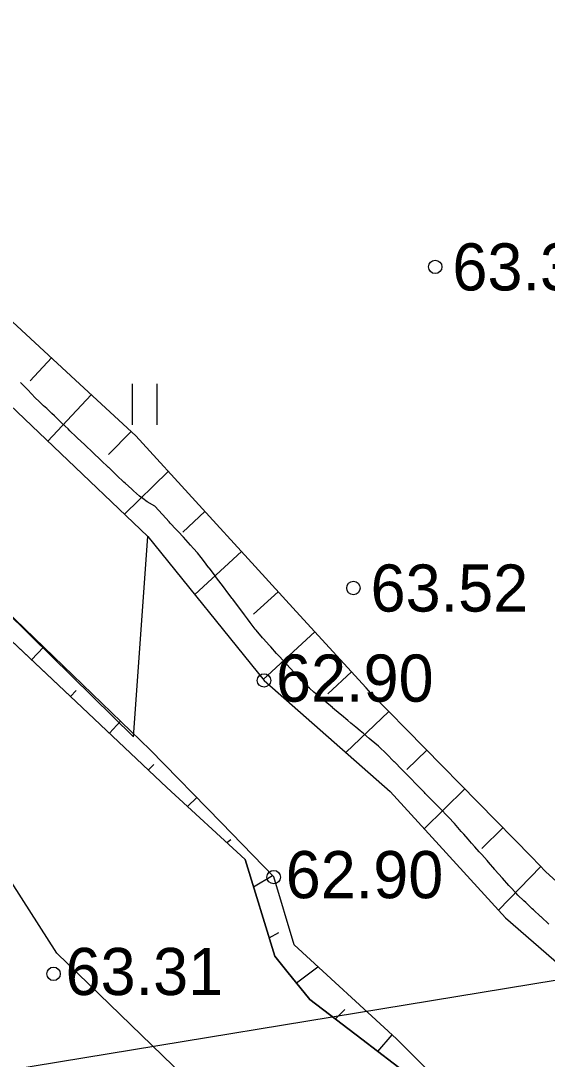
# Model space of a CAD drawing. Extents: x 530818 to 531740, y 6542340 to 6544024.
# Drawn here: x 531254.16 to 531273.72, y 6543457.09 to 6543495.64 of the extents above; entities that cross this region are included whole.
import ezdxf

# ---------------------------------------------------------------- set-up
doc = ezdxf.new("R2010")
doc.units = 0
for name, color, linetype in [('HALJASTUS', 7, 'Continuous'), ('Kaevandamise ala', 7, 'Continuous'), ('KORGUSED', 7, 'Continuous'), ('Kõrguspunkt', 7, 'Continuous'), ('Ladu', 7, 'Continuous'), ('Läbilõike joon', 7, 'Continuous'), ('RELJEEF', 7, 'Continuous'), ('VEEKOGU', 7, 'Continuous')]:
    doc.layers.add(name, color=color, linetype=linetype)

msp = doc.modelspace()

# ---------------------------------------------------------------- linework, layer by layer
at = {"layer": 'HALJASTUS'}
for p, q in [((531258.304, 6543482.165), (531258.304, 6543480.643)), ((531259.214, 6543482.165), (531259.214, 6543480.643))]:
    msp.add_line(p, q, dxfattribs=at)
at = {"layer": 'Kaevandamise ala'}
for points in [[(531241.373, 6543486.416), (531243.337, 6543483.925), (531245.503, 6543480.655), (531246.814, 6543479.564), (531247.302, 6543479.158), (531247.894, 6543478.665), (531249.837, 6543477.047), (531251.652, 6543474.65), (531256.222, 6543470.351), (531259.593, 6543467.18), (531262.498, 6543464.504), (531263.599, 6543460.92), (531264.053, 6543460.361), (531264.907, 6543459.31), (531266.837, 6543457.832), (531268.579, 6543456.497), (531269.397, 6543455.871), (531272.036, 6543452.965), (531278.064, 6543447.807)], [(531273.781, 6543462.108), (531273.494, 6543462.374), (531273.476, 6543462.39), (531273.207, 6543462.64), (531273.166, 6543462.677), (531272.92, 6543462.905), (531272.857, 6543462.964), (531272.633, 6543463.185), (531272.569, 6543463.252), (531272.346, 6543463.487), (531272.299, 6543463.539), (531272.059, 6543463.809), (531272.044, 6543463.826), (531271.791, 6543464.113), (531271.772, 6543464.135), (531271.538, 6543464.401), (531271.485, 6543464.461), (531271.286, 6543464.688), (531271.198, 6543464.787), (531271.033, 6543464.975), (531270.911, 6543465.114), (531270.78, 6543465.262), (531270.624, 6543465.44), (531270.527, 6543465.549), (531270.337, 6543465.766), (531270.275, 6543465.837), (531270.05, 6543466.074), (531270.006, 6543466.124), (531269.763, 6543466.371), (531269.725, 6543466.411), (531269.476, 6543466.665), (531269.443, 6543466.698), (531269.189, 6543466.957), (531269.161, 6543466.985), (531268.902, 6543467.25), (531268.88, 6543467.273), (531268.615, 6543467.543), (531268.598, 6543467.56), (531268.328, 6543467.835), (531268.316, 6543467.847), (531268.041, 6543468.128), (531268.035, 6543468.134), (531267.754, 6543468.42), (531267.753, 6543468.422), (531267.467, 6543468.695), (531267.451, 6543468.709), (531267.18, 6543468.938), (531267.111, 6543468.996), (531266.893, 6543469.178), (531266.768, 6543469.283), (531266.606, 6543469.418), (531266.424, 6543469.57), (531266.319, 6543469.659), (531266.081, 6543469.858), (531266.032, 6543469.899), (531265.745, 6543470.139), (531265.738, 6543470.145), (531265.458, 6543470.379), (531265.395, 6543470.432), (531265.171, 6543470.62), (531265.052, 6543470.719), (531264.884, 6543470.867), (531264.719, 6543471.006), (531264.597, 6543471.14), (531264.456, 6543471.294), (531264.31, 6543471.454), (531264.193, 6543471.581), (531264.023, 6543471.767), (531263.931, 6543471.868), (531263.736, 6543472.081), (531263.667, 6543472.155), (531263.449, 6543472.392), (531263.402, 6543472.443), (531263.162, 6543472.702), (531263.14, 6543472.73), (531262.908, 6543473.017), (531262.875, 6543473.057), (531262.688, 6543473.304), (531262.588, 6543473.437), (531262.471, 6543473.591), (531262.301, 6543473.817), (531262.254, 6543473.879), (531262.037, 6543474.166), (531262.014, 6543474.197), (531261.82, 6543474.453), (531261.727, 6543474.576), (531261.603, 6543474.74), (531261.44, 6543474.956), (531261.386, 6543475.028), (531261.169, 6543475.315), (531261.153, 6543475.336), (531260.952, 6543475.602), (531260.866, 6543475.709), (531260.728, 6543475.889), (531260.579, 6543476.052), (531260.465, 6543476.176), (531260.292, 6543476.366), (531260.202, 6543476.464), (531260.005, 6543476.679), (531259.939, 6543476.751), (531259.718, 6543476.993), (531259.677, 6543477.038), (531259.431, 6543477.307), (531259.412, 6543477.325), (531259.151, 6543477.612), (531259.144, 6543477.62), (531258.857, 6543477.781), (531258.694, 6543477.9), (531258.57, 6543477.984), (531258.35, 6543478.187), (531258.283, 6543478.249), (531258.04, 6543478.474), (531257.996, 6543478.515), (531257.736, 6543478.761), (531257.709, 6543478.786), (531257.433, 6543479.049), (531257.422, 6543479.059), (531257.135, 6543479.331), (531257.13, 6543479.336), (531256.848, 6543479.604), (531256.827, 6543479.623), (531256.561, 6543479.876), (531256.525, 6543479.91), (531256.274, 6543480.149), (531256.222, 6543480.197), (531255.987, 6543480.421), (531255.92, 6543480.485), (531255.7, 6543480.693), (531255.617, 6543480.772), (531255.413, 6543480.966), (531255.314, 6543481.059), (531255.126, 6543481.238), (531255.012, 6543481.346), (531254.839, 6543481.511), (531254.712, 6543481.633), (531254.552, 6543481.799), (531254.434, 6543481.921), (531254.265, 6543482.096), (531254.156, 6543482.208)]]:
    msp.add_lwpolyline(points, dxfattribs=at)
at = {"layer": 'Kõrguspunkt'}
for centre in [(531269.56, 6543486.5), (531266.52, 6543474.58), (531263.2, 6543471.15), (531263.56, 6543463.85), (531255.38, 6543460.26)]:
    msp.add_circle(centre, 0.25, dxfattribs=at)
at = {"layer": 'Ladu'}
for points in [[(531260.603, 6543456.091), (531255.504, 6543461.025), (531252.202, 6543466.167), (531250.822, 6543468.55), (531244.971, 6543475.031), (531237.154, 6543484.145), (531228.168, 6543492.005), (531221.773, 6543497.064), (531215.837, 6543502.457), (531211.574, 6543506.304), (531209.146, 6543507.582), (531205.76, 6543506.373), (531203.002, 6543505.961), (531200.197, 6543506.711), (531199.495, 6543505.623), (531200.753, 6543501.897), (531205.179, 6543498.122), (531214.468, 6543489.412), (531220.902, 6543483.097), (531231.386, 6543471.435), (531240.456, 6543461.192), (531249.945, 6543451.032)], [(531241.379, 6543486.409), (531243.337, 6543483.925), (531245.503, 6543480.655), (531246.814, 6543479.564), (531247.302, 6543479.158), (531247.894, 6543478.665), (531249.837, 6543477.047), (531251.652, 6543474.65), (531256.222, 6543470.351), (531259.593, 6543467.18), (531262.498, 6543464.504), (531263.599, 6543460.92), (531264.053, 6543460.361), (531264.907, 6543459.31), (531266.837, 6543457.832), (531268.579, 6543456.497), (531269.397, 6543455.871), (531272.036, 6543452.965), (531278.064, 6543447.807)]]:
    msp.add_lwpolyline(points, dxfattribs=at)
at = {"layer": 'Läbilõike joon'}
msp.add_lwpolyline([(531031.002, 6543468.508), (531213, 6543450), (531364.69, 6543474.92)], dxfattribs=at)
at = {"layer": 'RELJEEF'}
for p, q in [((531255.299, 6543483.124), (531254.506, 6543482.27)), ((531256.781, 6543481.754), (531255.165, 6543480.034)), ((531258.263, 6543480.385), (531257.425, 6543479.532)), ((531259.639, 6543478.91), (531258.01, 6543477.326)), ((531261.001, 6543477.422), (531260.182, 6543476.66)), ((531262.363, 6543475.933), (531260.626, 6543474.336)), ((531263.725, 6543474.444), (531262.809, 6543473.605)), ((531265.087, 6543472.956), (531263.168, 6543471.189)), ((531254.565, 6543471.91), (531255.013, 6543472.382)), ((531266.448, 6543471.467), (531265.575, 6543470.647)), ((531256.011, 6543470.55), (531256.226, 6543470.779)), ((531267.834, 6543470.001), (531266.237, 6543468.473)), ((531257.457, 6543469.189), (531257.873, 6543469.633)), ((531269.247, 6543468.561), (531268.509, 6543467.841)), ((531258.903, 6543467.829), (531259.102, 6543468.035)), ((531270.66, 6543467.121), (531269.151, 6543465.638)), ((531260.356, 6543466.476), (531260.7, 6543466.811)), ((531272.073, 6543465.68), (531271.297, 6543464.911)), ((531261.817, 6543465.131), (531261.966, 6543465.243)), ((531273.486, 6543464.24), (531271.909, 6543462.626)), ((531262.809, 6543463.491), (531263.51, 6543463.907)), ((531263.392, 6543461.593), (531263.755, 6543461.797)), ((531264.407, 6543459.925), (531265.204, 6543460.523)), ((531265.854, 6543458.585), (531266.203, 6543458.936)), ((531267.43, 6543457.378), (531267.96, 6543458))]:
    msp.add_line(p, q, dxfattribs=at)
for points in [[(531223.399, 6543520.425), (531222.819, 6543517.466), (531223.233, 6543511.796), (531226.468, 6543508.064), (531230.799, 6543503.924), (531234.937, 6543499.348), (531241.136, 6543493.618), (531244.849, 6543489.853), (531258.882, 6543476.495)], [(531280.546, 6543457.815), (531273.669, 6543464.052), (531273.669, 6543464.052), (531273.145, 6543464.586), (531267.168, 6543470.68), (531267.168, 6543470.68), (531266.991, 6543470.874), (531264.398, 6543473.708), (531262.868, 6543475.381), (531258.436, 6543480.225), (531258.436, 6543480.225), (531256.358, 6543482.145), (531249.348, 6543488.624), (531247.029, 6543490.767), (531247.029, 6543490.767), (531244.46, 6543493.141), (531238.437, 6543498.707), (531235.622, 6543501.309), (531235.622, 6543501.309), (531232.415, 6543505.492)], [(531258.882, 6543476.495), (531263.2, 6543471.15), (531267.882, 6543467.024), (531272.17, 6543462.341), (531277.376, 6543457.822), (531280.911, 6543453.892), (531284.84, 6543450.126), (531289.816, 6543447.572), (531294.662, 6543443.511), (531297.252, 6543442.228), (531304.02, 6543440.318), (531305.692, 6543441.656), (531306.666, 6543443.819), (531310.231, 6543444.536), (531312.047, 6543444.57), (531314.316, 6543441.113), (531319.732, 6543437.062), (531324.633, 6543435.396), (531328.513, 6543433.431), (531330.317, 6543430.527), (531332.221, 6543428.349)], [(531300.347, 6543403.581), (531300.53, 6543404.905), (531300.333, 6543408.678), (531298.841, 6543411.31), (531298.683, 6543417.087), (531298.919, 6543419.563), (531300.451, 6543422.117), (531300.294, 6543424.71), (531296.798, 6543427.933), (531293.419, 6543431.627), (531289.255, 6543434.927), (531289.019, 6543436.696), (531286.623, 6543439.486), (531282.537, 6543444.201), (531276.722, 6543449.899), (531271.82, 6543454.152), (531268.126, 6543457.847), (531264.318, 6543461.334), (531263.56, 6543463.855), (531261.609, 6543465.882), (531258.975, 6543468.573), (531252.493, 6543474.805)], [(531278.064, 6543447.807), (531272.036, 6543452.965), (531269.397, 6543455.871), (531268.579, 6543456.497), (531266.837, 6543457.832), (531264.907, 6543459.31), (531264.053, 6543460.361), (531263.599, 6543460.92), (531262.498, 6543464.504), (531259.593, 6543467.18), (531256.222, 6543470.351), (531252.034, 6543474.291)]]:
    msp.add_lwpolyline(points, dxfattribs=at)
at = {"layer": 'VEEKOGU'}
msp.add_lwpolyline([(531252.493, 6543474.805), (531254.531, 6543472.805), (531258.348, 6543469.063), (531258.882, 6543476.495), (531244.849, 6543489.853), (531241.136, 6543493.618), (531234.937, 6543499.348), (531230.799, 6543503.924), (531226.468, 6543508.064), (531223.233, 6543511.796), (531222.819, 6543517.466), (531223.399, 6543520.425), (531221.837, 6543524.256), (531218.84, 6543524.273)], dxfattribs=at)

# ---------------------------------------------------------------- texts
at = {"layer": 'KORGUSED'}
for s, p in [('63.31', (531270.198, 6543485.625)), ('63.52', (531267.158, 6543473.705)), ('62.90', (531263.644, 6543470.362)), ('62.90', (531264.004, 6543463.067))]:
    msp.add_text(s, height=1.75, dxfattribs=at).set_placement(p)
msp.add_text('63.31', height=1.75, rotation=360, dxfattribs=at).set_placement((531255.826, 6543459.472))

doc.saveas('drawing.dxf')
